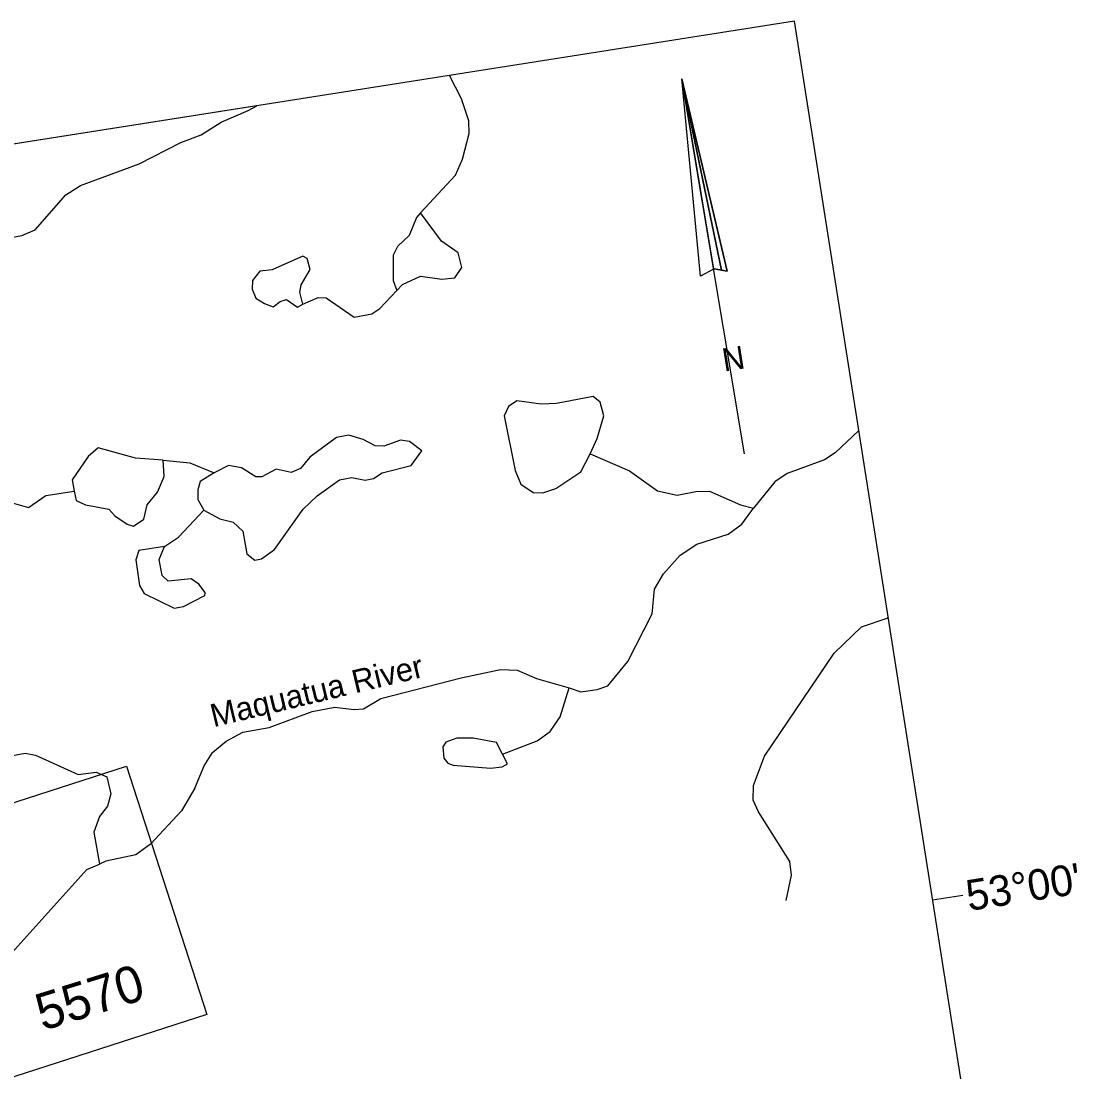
# Model space of a CAD drawing. Extents: x 646142 to 649934, y 5874075 to 5876351.
# Drawn here: x 649544.1 to 649682.1, y 5875608 to 5875744.8 of the extents above; entities that cross this region are included whole.
import ezdxf

# ---------------------------------------------------------------- set-up
doc = ezdxf.new("R2010")
doc.units = 0
doc.layers.add('Niveau 63', color=7, linetype='Continuous')

msp = doc.modelspace()

# ---------------------------------------------------------------- linework, layer by layer
at = {"layer": 'Niveau 63'}
for p, q in [((649630.18, 5875737.26), (649634.31, 5875712.49)), ((649635.33, 5875712.36), (649630.18, 5875737.26)), ((649598.88, 5875716.12), (649596.15, 5875719.82)), ((649594.67, 5875716.87), (649593.15, 5875715.44)), ((649601.05, 5875714.62), (649598.88, 5875716.12)), ((649592.6, 5875714.32), (649592.57, 5875711.02)), ((649593.15, 5875715.44), (649592.6, 5875714.32)), ((649601.54, 5875712.69), (649601.05, 5875714.62)), ((649576.8, 5875712.4), (649575.19, 5875712.23)), ((649600.63, 5875711.37), (649601.54, 5875712.69)), ((649634.4, 5875712.51), (649635.33, 5875712.36)), ((649592.57, 5875711.02), (649593.06, 5875709.7)), ((649598.9, 5875711.18), (649600.63, 5875711.37)), ((649574.22, 5875709.89), (649574.69, 5875708.71)), ((649574.69, 5875708.71), (649575.83, 5875708.02)), ((649580.81, 5875707.93), (649580.4, 5875709.51)), ((649575.83, 5875708.02), (649576.93, 5875707.58)), ((649576.93, 5875707.58), (649577.84, 5875708.27)), ((649580.12, 5875707.56), (649580.81, 5875707.93)), ((649608.7, 5875695.33), (649607.58, 5875694.61)), ((649607.58, 5875694.61), (649607.05, 5875693.37)), ((649607.05, 5875693.37), (649608.49, 5875686.27)), ((649593.52, 5875690.21), (649591.37, 5875689.43)), ((649594.7, 5875690.05), (649593.52, 5875690.21)), ((649596.33, 5875688.83), (649594.7, 5875690.05)), ((649552.87, 5875688.11), (649550.76, 5875685.04)), ((649554.17, 5875689.24), (649552.87, 5875688.11)), ((649559, 5875687.86), (649554.17, 5875689.24)), ((649594.91, 5875686.91), (649596.33, 5875688.83)), ((649617.04, 5875686.08), (649618.25, 5875688.45)), ((649562.6, 5875687.63), (649559, 5875687.86)), ((649562.76, 5875685.49), (649562.6, 5875687.63)), ((649571.13, 5875686.93), (649569.28, 5875685.95)), ((649572.84, 5875686.61), (649571.13, 5875686.93)), ((649574.71, 5875685.43), (649572.84, 5875686.61)), ((649591.13, 5875685.95), (649594.91, 5875686.91)), ((649561.87, 5875683.43), (649562.76, 5875685.49)), ((649569.28, 5875685.95), (649567.45, 5875684.85)), ((649575.48, 5875685.45), (649574.71, 5875685.43)), ((649577.33, 5875686.43), (649575.48, 5875685.45)), ((649579.31, 5875686.03), (649577.33, 5875686.43)), ((649580.49, 5875686.52), (649579.31, 5875686.03)), ((649590.01, 5875685.24), (649591.13, 5875685.95)), ((649608.49, 5875686.27), (649609.2, 5875684.48)), ((649550.76, 5875685.04), (649551.03, 5875683.57)), ((649551.03, 5875683.57), (649551.27, 5875682.35)), ((649560.53, 5875681.78), (649561.87, 5875683.43)), ((649580.84, 5875681.23), (649582.67, 5875682.98)), ((649551.27, 5875682.35), (649552.5, 5875681.81)), ((649552.5, 5875681.81), (649555.55, 5875681.24)), ((649555.55, 5875681.24), (649556.33, 5875680.37)), ((649560.11, 5875679.91), (649560.53, 5875681.78)), ((649577.11, 5875675.97), (649580.84, 5875681.23)), ((649558.75, 5875679.03), (649560.11, 5875679.91)), ((649572.99, 5875678.38), (649573.53, 5875675.43)), ((649559.47, 5875675.87), (649559.06, 5875674.65)), ((649562.8, 5875676.35), (649559.47, 5875675.87)), ((649562.11, 5875674.7), (649562.8, 5875676.35)), ((649575.44, 5875674.77), (649577.11, 5875675.97)), ((649559.06, 5875674.65), (649559.54, 5875671.3)), ((649562.47, 5875672.61), (649562.11, 5875674.7)), ((649573.53, 5875675.43), (649574.57, 5875674.6)), ((649574.57, 5875674.6), (649575.44, 5875674.77)), ((649567.27, 5875671.46), (649566.25, 5875672.17)), ((649568.11, 5875670.36), (649567.27, 5875671.46)), ((649568.05, 5875669.97), (649568.11, 5875670.36)), ((649565.28, 5875668.56), (649568.05, 5875669.97)), ((649564.04, 5875668.32), (649565.28, 5875668.56)), ((649606.05, 5875650.84), (649603.02, 5875651.42)), ((649606.83, 5875649.34), (649606.05, 5875650.84)), ((649599.03, 5875650.3), (649599.18, 5875648.81)), ((649607.46, 5875648.07), (649606.83, 5875649.34)), ((649599.18, 5875648.81), (649599.69, 5875648.14)), ((649599.69, 5875648.14), (649600.38, 5875647.88)), ((649606.77, 5875647.67), (649607.46, 5875648.07)), ((649600.38, 5875647.88), (649605.27, 5875647.52)), ((649605.27, 5875647.52), (649606.77, 5875647.67)), ((649662.85, 5875630.36), (649666.8, 5875630.98))]:
    msp.add_line(p, q, dxfattribs=at)
msp.add_lwpolyline([(649366.04, 5875457.96), (649682.15, 5875507.7), (649644.85, 5875744.78), (649328.73, 5875695.05)], close=True, dxfattribs=at)
for points in [[(649596.15, 5875719.82), (649600.7, 5875724.73), (649601.59, 5875726.81), (649602.48, 5875730.15), (649602.42, 5875731.8), (649601.5, 5875734.67), (649599.91, 5875737.71)], [(649638.33, 5875688.43), (649630.18, 5875737.26), (649636.09, 5875712.24), (649634.4, 5875712.51), (649632.62, 5875711.57), (649630.18, 5875737.26), (649635.34, 5875712.32)], [(649635.34, 5875712.36), (649636.09, 5875712.24), (649630.18, 5875737.26), (649635.33, 5875712.36), (649635.34, 5875712.36)], [(649542.36, 5875716.54), (649544.19, 5875716.87), (649545.96, 5875717.59), (649549.94, 5875722.15), (649551.87, 5875723.4), (649559.49, 5875726.22), (649564.94, 5875729), (649567.56, 5875730), (649570.18, 5875731.63), (649573.7, 5875733.17), (649574.81, 5875733.76), (649517.94, 5875724.81)], [(649542.36, 5875716.54), (649544.19, 5875716.87), (649545.96, 5875717.59), (649549.94, 5875722.15), (649551.87, 5875723.4), (649559.49, 5875726.22), (649564.94, 5875729), (649567.56, 5875730), (649570.18, 5875731.63), (649573.7, 5875733.17), (649574.81, 5875733.76), (649517.94, 5875724.81)], [(649598.88, 5875716.12), (649596.15, 5875719.82), (649595.62, 5875719.21), (649594.67, 5875716.87), (649593.15, 5875715.44), (649592.6, 5875714.32), (649592.57, 5875711.02), (649593.06, 5875709.7), (649593.81, 5875710.48), (649596.15, 5875711.56), (649598.9, 5875711.18), (649600.63, 5875711.37), (649601.54, 5875712.69), (649601.05, 5875714.62), (649598.88, 5875716.12)], [(649596.15, 5875719.82), (649595.62, 5875719.21), (649594.67, 5875716.87)], [(649580.81, 5875707.93), (649580.4, 5875709.51), (649580.6, 5875710.43), (649581.76, 5875712.43), (649581.37, 5875713.89), (649580.8, 5875714.17), (649576.8, 5875712.4), (649575.19, 5875712.23), (649574.27, 5875711.03), (649574.22, 5875709.89), (649574.69, 5875708.71), (649575.83, 5875708.02), (649576.93, 5875707.58), (649577.84, 5875708.27), (649578.67, 5875708.55), (649580.12, 5875707.56), (649580.81, 5875707.93)], [(649581.37, 5875713.89), (649580.8, 5875714.17), (649576.8, 5875712.4)], [(649580.4, 5875709.51), (649580.6, 5875710.43), (649581.76, 5875712.43), (649581.37, 5875713.89)], [(649575.19, 5875712.23), (649574.27, 5875711.03), (649574.22, 5875709.89)], [(649593.06, 5875709.7), (649593.81, 5875710.48), (649596.15, 5875711.56), (649598.9, 5875711.18)], [(649634.31, 5875712.49), (649634.4, 5875712.51)], [(649580.81, 5875707.93), (649582.82, 5875708.81), (649583.84, 5875708.75), (649587.49, 5875706.25), (649589.81, 5875706.68), (649590.84, 5875707.38), (649593.06, 5875709.7)], [(649577.84, 5875708.27), (649578.67, 5875708.55), (649580.12, 5875707.56)], [(649618.25, 5875688.45), (649619.16, 5875690.42), (649620.01, 5875693.37), (649619.54, 5875695.18), (649618.64, 5875695.9), (649613.86, 5875695.01), (649611.85, 5875694.9), (649608.7, 5875695.33), (649607.58, 5875694.61), (649607.05, 5875693.37), (649608.49, 5875686.27), (649609.2, 5875684.48), (649610.81, 5875683.4), (649612.08, 5875683.37), (649613.76, 5875683.94), (649617.04, 5875686.08), (649618.25, 5875688.45)], [(649613.86, 5875695.01), (649611.85, 5875694.9), (649608.7, 5875695.33)], [(649619.54, 5875695.18), (649618.64, 5875695.9), (649613.86, 5875695.01)], [(649618.25, 5875688.45), (649619.16, 5875690.42), (649620.01, 5875693.37), (649619.54, 5875695.18)], [(649569.28, 5875685.95), (649567.45, 5875684.85), (649567.14, 5875683.77), (649567.13, 5875682.5), (649567.9, 5875681.12), (649570, 5875679.99), (649571.75, 5875679.54), (649572.99, 5875678.38), (649573.53, 5875675.43), (649574.57, 5875674.6), (649575.44, 5875674.77), (649577.11, 5875675.97), (649580.84, 5875681.23), (649582.67, 5875682.98), (649585.58, 5875685.05), (649587.18, 5875685.35), (649588.91, 5875685.03), (649590.01, 5875685.24), (649591.13, 5875685.95), (649594.91, 5875686.91), (649596.33, 5875688.83), (649594.7, 5875690.05), (649593.52, 5875690.21), (649591.37, 5875689.43), (649590.23, 5875689.47), (649588.68, 5875690.32), (649586.79, 5875690.87), (649585.2, 5875690.56), (649581.73, 5875688.01), (649580.49, 5875686.52), (649579.31, 5875686.03), (649577.33, 5875686.43), (649575.48, 5875685.45), (649574.71, 5875685.43), (649572.84, 5875686.61), (649571.13, 5875686.93), (649569.28, 5875685.95)], [(649591.37, 5875689.43), (649590.23, 5875689.47), (649588.68, 5875690.32), (649586.79, 5875690.87), (649585.2, 5875690.56)], [(649653.23, 5875691.49), (649650.14, 5875688.55), (649648.78, 5875687.67), (649643.9, 5875685.87), (649642.31, 5875684.81), (649639.53, 5875681.35)], [(649585.2, 5875690.56), (649581.73, 5875688.01), (649580.49, 5875686.52)], [(649562.76, 5875685.49), (649562.6, 5875687.63), (649559, 5875687.86), (649554.17, 5875689.24), (649552.87, 5875688.11), (649550.76, 5875685.04), (649551.03, 5875683.57), (649551.27, 5875682.35), (649552.5, 5875681.81), (649555.55, 5875681.24), (649556.33, 5875680.37), (649557.94, 5875679.27), (649558.75, 5875679.03), (649560.11, 5875679.91), (649560.53, 5875681.78), (649561.87, 5875683.43), (649562.76, 5875685.49)], [(649618.25, 5875688.45), (649623.38, 5875686.24), (649627.03, 5875683.62), (649629.55, 5875683.06), (649632, 5875683.53), (649633.78, 5875683.59), (649637.8, 5875681.81), (649639.53, 5875681.35)], [(649562.6, 5875687.63), (649566.1, 5875687.27), (649569.28, 5875685.95)], [(649562.6, 5875687.63), (649566.1, 5875687.27), (649569.28, 5875685.95)], [(649582.67, 5875682.98), (649585.58, 5875685.05), (649587.18, 5875685.35), (649588.91, 5875685.03), (649590.01, 5875685.24)], [(649612.08, 5875683.37), (649613.76, 5875683.94), (649617.04, 5875686.08)], [(649567.45, 5875684.85), (649567.14, 5875683.77), (649567.13, 5875682.5), (649567.9, 5875681.12)], [(649609.2, 5875684.48), (649610.81, 5875683.4), (649612.08, 5875683.37)], [(649542.93, 5875682.07), (649545.07, 5875681.43), (649547.34, 5875683.01), (649551.03, 5875683.57)], [(649562.8, 5875676.35), (649564.61, 5875677.58), (649567.9, 5875681.12)], [(649567.9, 5875681.12), (649570, 5875679.99), (649571.75, 5875679.54), (649572.99, 5875678.38)], [(649615.52, 5875657.96), (649617.01, 5875657.46), (649619.13, 5875657.74), (649620.55, 5875658.24), (649623.15, 5875661.41), (649626.33, 5875667.6), (649626.61, 5875670.82), (649627.78, 5875672.82), (649629.98, 5875675.26), (649632.15, 5875676.69), (649636.22, 5875677.96), (649638.01, 5875679.29), (649639.53, 5875681.35)], [(649556.33, 5875680.37), (649557.94, 5875679.27), (649558.75, 5875679.03)], [(649562.11, 5875674.7), (649562.8, 5875676.35), (649559.47, 5875675.87), (649559.06, 5875674.65), (649559.54, 5875671.3), (649560.13, 5875670.26), (649564.04, 5875668.32), (649565.28, 5875668.56), (649568.05, 5875669.97), (649568.11, 5875670.36), (649567.27, 5875671.46), (649566.25, 5875672.17), (649563.26, 5875671.87), (649562.47, 5875672.61), (649562.11, 5875674.7)], [(649566.25, 5875672.17), (649563.26, 5875671.87), (649562.47, 5875672.61)], [(649559.54, 5875671.3), (649560.13, 5875670.26), (649564.04, 5875668.32)], [(649643.78, 5875630.27), (649644.48, 5875633.58), (649644.26, 5875635.33), (649640.15, 5875641.81), (649639.48, 5875643.34), (649639.5, 5875645.25), (649640.95, 5875649.08), (649650.01, 5875662.47), (649653.56, 5875665.93), (649656.92, 5875667.06), (649657.06, 5875667.17)], [(649566.73, 5875644.92), (649567.97, 5875647.83), (649569.04, 5875649.55), (649570.81, 5875651.03), (649572.99, 5875652.2), (649576.44, 5875652.82), (649582.03, 5875654.9), (649584.98, 5875655.44), (649587.45, 5875655.14), (649588.71, 5875655.24), (649590.99, 5875656.57), (649601.42, 5875659.26), (649606.56, 5875660.35), (649608.74, 5875660.25), (649611.23, 5875659.19), (649615.52, 5875657.96)], [(649606.83, 5875649.34), (649611.34, 5875651.06), (649613.03, 5875652.26), (649614.33, 5875654.17), (649615.52, 5875657.96)], [(649603.02, 5875651.42), (649600.86, 5875651.4), (649599.42, 5875650.89), (649599.03, 5875650.3)], [(649607.46, 5875648.07), (649606.83, 5875649.34), (649606.05, 5875650.84), (649603.02, 5875651.42), (649600.86, 5875651.4), (649599.42, 5875650.89), (649599.03, 5875650.3), (649599.18, 5875648.81), (649599.69, 5875648.14), (649600.38, 5875647.88), (649605.27, 5875647.52), (649606.77, 5875647.67), (649607.46, 5875648.07)], [(649534.85, 5875644.07), (649540.51, 5875647.92), (649542.57, 5875649.07), (649544.66, 5875649.46), (649545.98, 5875649.18), (649551.53, 5875646.68), (649553.89, 5875646.99), (649555.29, 5875646.36), (649555.82, 5875644.15), (649555.36, 5875642.54), (649554.34, 5875641.21), (649553.57, 5875639.16), (649554.34, 5875634.99)], [(649534.85, 5875644.07), (649540.51, 5875647.92), (649542.57, 5875649.07), (649544.66, 5875649.46), (649545.98, 5875649.18), (649551.53, 5875646.68), (649553.89, 5875646.99), (649555.29, 5875646.36), (649555.82, 5875644.15), (649555.36, 5875642.54), (649554.34, 5875641.21), (649553.57, 5875639.16), (649554.34, 5875634.99)], [(649516.91, 5875598.85), (649506.47, 5875631.2), (649557.86, 5875647.78), (649568.3, 5875615.43), (649516.91, 5875598.85)], [(649566.73, 5875644.92), (649564.99, 5875641.93), (649560.98, 5875637.61), (649559.07, 5875636.24), (649555.17, 5875635.38), (649554.34, 5875634.99)], [(649530.5, 5875608.85), (649531.69, 5875615.39), (649532.58, 5875616.69), (649538.78, 5875621.67), (649540.95, 5875622.96), (649542.9, 5875623.45), (649552.69, 5875634.31), (649554.34, 5875634.99)]]:
    msp.add_lwpolyline(points, dxfattribs=at)

# ---------------------------------------------------------------- texts
for s, height, rotation, p in [('N', 3, 8.9407, (649635.69, 5875699.14)), ('Maquatua River', 3, 13.4862, (649569.18, 5875652.82)), ("53°00'", 4, 8.9411, (649667.54, 5875628.9)), ("53°00'", 4, 8.9411, (649667.54, 5875628.9)), ('5570', 4.8, 17.2718, (649546.93, 5875613.27))]:
    msp.add_text(s, height=height, rotation=rotation, dxfattribs=at).set_placement(p)

doc.saveas('drawing.dxf')
